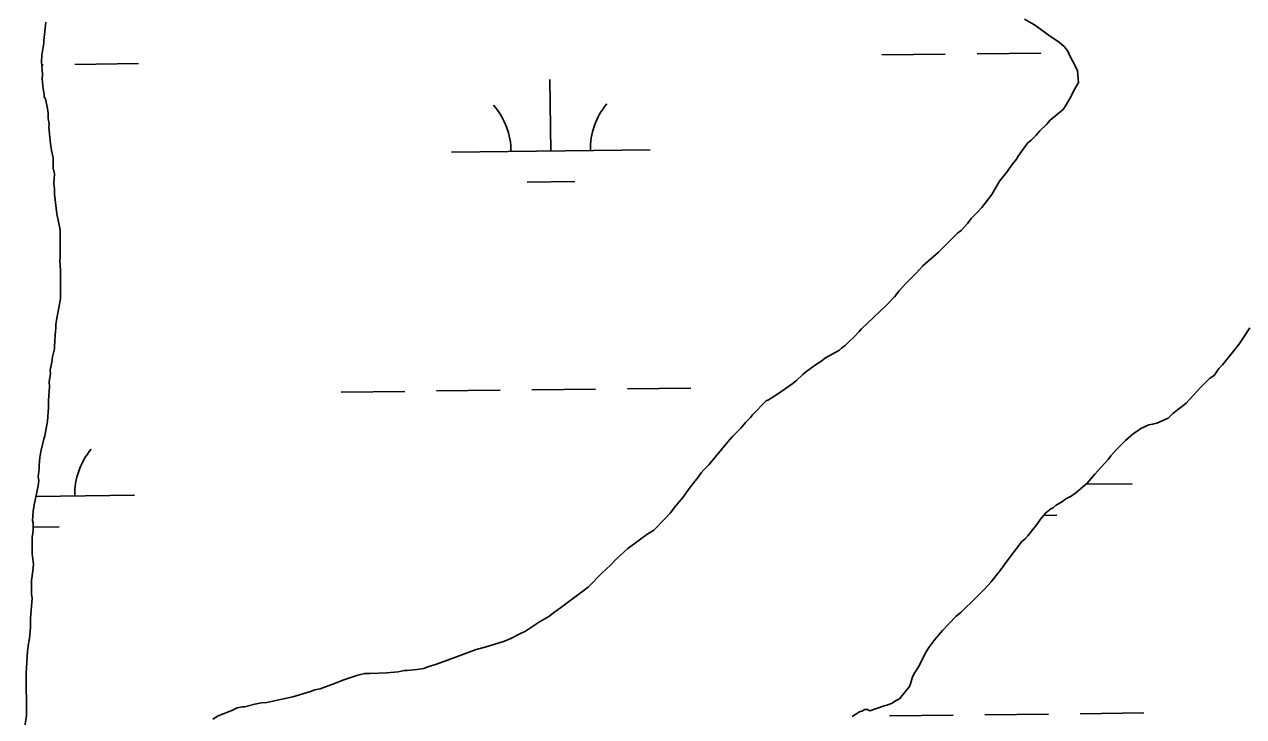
# Model space of a CAD drawing. Extents: x 3684037 to 3722149, y 433263 to 459021.
# Drawn here: x 3690516 to 3691129, y 447353 to 447701 of the extents above; entities that cross this region are included whole.
import ezdxf

# ---------------------------------------------------------------- set-up
doc = ezdxf.new("R2010")
doc.units = 0
doc.layers.add('V-TOPO-SHOR', color=7, linetype='Continuous')
doc.layers.add('V-WETL-SWMP', color=7, linetype='Continuous')

msp = doc.modelspace()

# ---------------------------------------------------------------- linework, layer by layer
at = {"layer": 'V-TOPO-SHOR'}
for p, q in [((3690525.36, 447693.01), (3690526.38, 447702.12)), ((3691018.67, 447703.76), (3691023.78, 447700.85)), ((3691023.78, 447700.85), (3691028.62, 447697.4)), ((3691028.62, 447697.4), (3691031.31, 447695.27)), ((3690524.34, 447685.51), (3690525.37, 447691.67)), ((3690525.37, 447691.67), (3690525.36, 447693.01)), ((3691031.31, 447695.27), (3691036.15, 447692.09)), ((3691036.15, 447692.09), (3691038.57, 447689.96)), ((3691038.57, 447689.96), (3691040.46, 447687.56)), ((3690524.09, 447682.29), (3690524.34, 447685.51)), ((3691040.46, 447687.56), (3691041.82, 447684.63)), ((3691041.82, 447684.63), (3691043.99, 447680.63)), ((3690524.37, 447680.15), (3690524.09, 447682.29)), ((3690524.67, 447675.87), (3690524.37, 447680.15)), ((3691043.99, 447680.63), (3691045.35, 447677.69)), ((3691045.35, 447677.69), (3691045.92, 447671.8)), ((3690524.41, 447673.73), (3690524.67, 447675.87)), ((3690524.98, 447668.64), (3690524.41, 447673.73)), ((3691045.92, 447671.8), (3691043.36, 447667.39)), ((3690525.53, 447665.97), (3690524.98, 447668.64)), ((3690525.54, 447664.63), (3690525.53, 447665.97)), ((3691043.36, 447667.39), (3691042.04, 447664.7)), ((3690526.08, 447663.56), (3690525.54, 447664.63)), ((3690527.19, 447658.75), (3690526.08, 447663.56)), ((3690527.47, 447656.34), (3690527.19, 447658.75)), ((3691039.65, 447660.67), (3691038.06, 447658.25)), ((3691042.04, 447664.7), (3691039.65, 447660.67)), ((3690527.49, 447653.66), (3690527.47, 447656.34)), ((3690528.04, 447650.99), (3690527.49, 447653.66)), ((3691031.67, 447652.85), (3691029.81, 447650.7)), ((3691035.4, 447656.09), (3691031.67, 447652.85)), ((3691038.06, 447658.25), (3691035.4, 447656.09)), ((3690527.78, 447649.38), (3690528.04, 447650.99)), ((3690528.06, 447647.78), (3690527.78, 447649.38)), ((3690528.07, 447645.9), (3690528.06, 447647.78)), ((3691026.35, 447647.46), (3691024.49, 447645.31)), ((3691029.81, 447650.7), (3691026.35, 447647.46)), ((3690528.64, 447641.09), (3690528.07, 447645.9)), ((3690529.2, 447637.61), (3690528.64, 447641.09)), ((3691020.23, 447641.27), (3691015.45, 447634.81)), ((3691022.09, 447642.89), (3691020.23, 447641.27)), ((3691024.49, 447645.31), (3691022.09, 447642.89)), ((3690530.02, 447633.87), (3690529.2, 447637.61)), ((3691015.45, 447634.81), (3691014.66, 447633.2)), ((3690530.05, 447628.78), (3690530.02, 447633.87)), ((3690530.61, 447625.84), (3690530.05, 447628.78)), ((3691012.53, 447630.51), (3691009.61, 447626.47)), ((3691014.66, 447633.2), (3691012.53, 447630.51)), ((3690530.37, 447621.02), (3690530.61, 447625.84)), ((3691006.16, 447622.17), (3691004.84, 447619.75)), ((3691009.61, 447626.47), (3691006.16, 447622.17)), ((3690530.66, 447618.34), (3690530.37, 447621.02)), ((3690530.67, 447615.66), (3690530.66, 447618.34)), ((3690531.81, 447605.76), (3690530.67, 447615.66)), ((3691004.84, 447619.75), (3691002.19, 447615.45)), ((3691002.19, 447615.45), (3690997.14, 447608.99)), ((3690533.46, 447597.74), (3690531.81, 447605.76)), ((3690995.02, 447606.57), (3690991.82, 447603.33)), ((3690997.14, 447608.99), (3690995.02, 447606.57)), ((3690533.55, 447583.82), (3690533.46, 447597.74)), ((3690986.77, 447597.41), (3690984.91, 447596.06)), ((3690989.96, 447600.91), (3690986.77, 447597.41)), ((3690991.82, 447603.33), (3690989.96, 447600.91)), ((3690984.91, 447596.06), (3690975.33, 447586.36)), ((3690975.33, 447586.36), (3690967.61, 447579.62)), ((3690533.3, 447582.21), (3690533.55, 447583.82)), ((3690533.6, 447577.13), (3690533.3, 447582.21)), ((3690967.61, 447579.62), (3690964.15, 447575.85)), ((3690533.69, 447562.94), (3690533.6, 447577.13)), ((3690964.15, 447575.85), (3690958.83, 447570.46)), ((3690955.64, 447566.96), (3690953.25, 447564)), ((3690958.83, 447570.46), (3690955.64, 447566.96)), ((3690532.91, 447558.38), (3690533.69, 447562.94)), ((3690953.25, 447564), (3690948.99, 447559.42)), ((3690531.87, 447553.28), (3690532.91, 447558.38)), ((3690948.99, 447559.42), (3690936.75, 447547.83)), ((3690531.36, 447550.07), (3690531.87, 447553.28)), ((3690531.37, 447547.93), (3690531.36, 447550.07)), ((3690530.62, 447539.09), (3690531.11, 447546.85)), ((3690531.11, 447546.85), (3690531.37, 447547.93)), ((3690933.03, 447543.79), (3690930.1, 447541.09)), ((3690935.42, 447546.48), (3690933.03, 447543.79)), ((3690936.75, 447547.83), (3690935.42, 447546.48)), ((3691126.52, 447539.99), (3691128.91, 447543.48)), ((3690529.59, 447533.72), (3690530.63, 447537.75)), ((3690530.63, 447537.75), (3690530.62, 447539.09)), ((3690923.44, 447535.96), (3690918.64, 447533.25)), ((3690925.57, 447537.04), (3690923.44, 447535.96)), ((3690926.64, 447538.12), (3690925.57, 447537.04)), ((3690928.5, 447539.47), (3690926.64, 447538.12)), ((3690930.1, 447541.09), (3690928.5, 447539.47)), ((3691118.29, 447529.76), (3691126.52, 447539.99)), ((3690528.56, 447527.29), (3690529.34, 447531.05)), ((3690529.34, 447531.05), (3690529.59, 447533.72)), ((3690916.24, 447531.36), (3690913.57, 447529.74)), ((3690918.64, 447533.25), (3690916.24, 447531.36)), ((3690528.06, 447521.4), (3690528.57, 447525.15)), ((3690528.57, 447525.15), (3690528.56, 447527.29)), ((3690907.17, 447524.88), (3690903.98, 447521.91)), ((3690908.51, 447525.96), (3690907.17, 447524.88)), ((3690913.57, 447529.74), (3690908.51, 447525.96)), ((3691111.91, 447523.03), (3691114.04, 447524.38)), ((3691114.04, 447524.38), (3691116.43, 447527.87)), ((3691116.43, 447527.87), (3691118.29, 447529.76)), ((3690527.58, 447512.02), (3690528.08, 447518.72)), ((3690528.08, 447518.72), (3690528.06, 447521.4)), ((3690901.58, 447520.02), (3690894.39, 447514.89)), ((3690903.98, 447521.91), (3690901.58, 447520.02)), ((3691099.94, 447510.36), (3691107.38, 447518.45)), ((3691107.38, 447518.45), (3691111.91, 447523.03)), ((3690527.61, 447508.01), (3690527.58, 447512.02)), ((3690888.78, 447511.64), (3690881.87, 447504.64)), ((3690889.85, 447512.18), (3690888.78, 447511.64)), ((3690894.39, 447514.89), (3690889.85, 447512.18)), ((3690527.12, 447501.31), (3690527.61, 447508.01)), ((3691093.28, 447505.24), (3691099.94, 447510.36)), ((3690525.82, 447494.07), (3690527.12, 447501.31)), ((3690878.41, 447500.87), (3690876.02, 447497.91)), ((3690880.8, 447503.29), (3690878.41, 447500.87)), ((3690881.87, 447504.64), (3690880.8, 447503.29)), ((3691077.26, 447497.64), (3691081.26, 447499.54)), ((3691081.26, 447499.54), (3691083.14, 447499.82)), ((3691083.14, 447499.82), (3691085.27, 447500.36)), ((3691085.27, 447500.36), (3691090.88, 447502.81)), ((3691090.88, 447502.81), (3691093.28, 447505.24)), ((3690525.3, 447492.46), (3690525.82, 447494.07)), ((3690871.76, 447493.6), (3690869.37, 447490.9)), ((3690876.02, 447497.91), (3690871.76, 447493.6)), ((3691069.53, 447491.7), (3691073.53, 447495.2)), ((3691073.53, 447495.2), (3691075.39, 447496.29)), ((3691075.39, 447496.29), (3691077.26, 447497.64)), ((3690523.73, 447486.03), (3690525.3, 447492.46)), ((3690869.37, 447490.9), (3690859.8, 447479.33)), ((3691062.08, 447483.89), (3691065.01, 447487.12)), ((3691065.01, 447487.12), (3691069.53, 447491.7)), ((3690522.97, 447479.06), (3690523.22, 447483.08)), ((3690523.22, 447483.08), (3690523.73, 447486.03)), ((3691054.11, 447474.73), (3691060.76, 447482)), ((3691060.76, 447482), (3691062.08, 447483.89)), ((3690522.47, 447473.43), (3690522.98, 447477.45)), ((3690522.98, 447477.45), (3690522.97, 447479.06)), ((3690856.08, 447475.29), (3690854.49, 447473.14)), ((3690857.41, 447476.9), (3690856.08, 447475.29)), ((3690859.8, 447479.33), (3690857.41, 447476.9)), ((3691050.12, 447470.15), (3691054.11, 447474.73)), ((3690520.42, 447459.23), (3690522.5, 447468.88)), ((3690522.75, 447471.56), (3690522.47, 447473.43)), ((3690522.5, 447468.88), (3690522.75, 447471.56)), ((3690854.49, 447473.14), (3690849.97, 447467.48)), ((3691044.53, 447465.3), (3691050.12, 447470.15)), ((3690846.79, 447462.91), (3690843.07, 447458.6)), ((3690848.38, 447465.33), (3690846.79, 447462.91)), ((3690849.97, 447467.48), (3690848.38, 447465.33)), ((3691037.87, 447460.97), (3691039.46, 447462.32)), ((3691039.46, 447462.32), (3691042.13, 447463.68)), ((3691042.13, 447463.68), (3691044.53, 447465.3)), ((3690519.91, 447456.01), (3690520.42, 447459.23)), ((3690843.07, 447458.6), (3690840.41, 447455.11)), ((3691029.33, 447455.29), (3691032, 447457.19)), ((3691032, 447457.19), (3691033.07, 447457.73)), ((3691033.07, 447457.73), (3691034.67, 447459.08)), ((3691034.67, 447459.08), (3691037.87, 447460.97)), ((3690519.67, 447451.46), (3690519.91, 447456.01)), ((3690519.94, 447450.12), (3690519.67, 447451.46)), ((3690519.97, 447446.38), (3690519.94, 447450.12)), ((3690837.75, 447452.15), (3690832.17, 447446.49)), ((3690840.41, 447455.11), (3690837.75, 447452.15)), ((3691024.82, 447449.38), (3691026.68, 447452.07)), ((3691026.68, 447452.07), (3691029.33, 447455.29)), ((3690519.46, 447442.89), (3690519.97, 447446.38)), ((3690828.7, 447444.32), (3690819.11, 447437.3)), ((3690832.17, 447446.49), (3690828.7, 447444.32)), ((3691020.3, 447443.72), (3691024.82, 447449.38)), ((3690519.51, 447434.59), (3690519.46, 447442.89)), ((3691009.94, 447431.07), (3691017.38, 447440.76)), ((3691017.38, 447440.76), (3691018.98, 447442.11)), ((3691018.98, 447442.11), (3691020.3, 447443.72)), ((3690520.08, 447429.24), (3690519.51, 447434.59)), ((3690813.52, 447432.18), (3690810.32, 447428.94)), ((3690819.11, 447437.3), (3690813.52, 447432.18)), ((3690519.06, 447421.2), (3690519.83, 447426.03)), ((3690519.83, 447426.03), (3690520.08, 447429.24)), ((3690810.32, 447428.94), (3690806.06, 447424.9)), ((3691001.98, 447420.58), (3691006.49, 447426.23)), ((3691006.49, 447426.23), (3691009.94, 447431.07)), ((3690519.1, 447414.24), (3690519.06, 447421.2)), ((3690806.06, 447424.9), (3690799.15, 447417.9)), ((3690998.52, 447416.81), (3691001.98, 447420.58)), ((3690519.38, 447412.1), (3690519.1, 447414.24)), ((3690799.15, 447417.9), (3690785.29, 447407.36)), ((3690994.26, 447412.5), (3690998.52, 447416.81)), ((3690518.64, 447402.19), (3690519.38, 447412.1)), ((3690785.29, 447407.36), (3690782.36, 447405.47)), ((3690986.81, 447405.22), (3690994.26, 447412.5)), ((3690518.67, 447397.64), (3690518.64, 447402.19)), ((3690779.43, 447403.04), (3690774.63, 447400.34)), ((3690782.36, 447405.47), (3690779.43, 447403.04)), ((3690977.5, 447396.06), (3690984.15, 447403.06)), ((3690984.15, 447403.06), (3690986.81, 447405.22)), ((3690518.17, 447392.01), (3690518.67, 447397.64)), ((3690767.69, 447395.74), (3690764.76, 447394.38)), ((3690774.63, 447400.34), (3690767.69, 447395.74)), ((3690973.51, 447391.48), (3690977.5, 447396.06)), ((3690517.14, 447385.58), (3690517.65, 447389.33)), ((3690517.65, 447389.33), (3690518.17, 447392.01)), ((3690757.02, 447390.58), (3690747.4, 447387.58)), ((3690760.22, 447391.94), (3690757.02, 447390.58)), ((3690764.76, 447394.38), (3690760.22, 447391.94)), ((3690970.59, 447387.45), (3690973.51, 447391.48)), ((3690516.41, 447374.6), (3690517.14, 447385.58)), ((3690740.18, 447385.39), (3690728.43, 447381.03)), ((3690742.85, 447386.48), (3690740.18, 447385.39)), ((3690747.4, 447387.58), (3690742.85, 447386.48)), ((3690965.3, 447377.78), (3690969.27, 447385.3)), ((3690969.27, 447385.3), (3690970.59, 447387.45)), ((3690716.4, 447376.94), (3690712.93, 447376.38)), ((3690718.54, 447377.76), (3690716.4, 447376.94)), ((3690722.28, 447378.85), (3690718.54, 447377.76)), ((3690728.43, 447381.03), (3690722.28, 447378.85)), ((3690963.44, 447374.82), (3690965.3, 447377.78)), ((3690516.54, 447353.18), (3690516.41, 447374.6)), ((3690675.74, 447371.06), (3690672, 447369.43)), ((3690683.23, 447373.51), (3690675.74, 447371.06)), ((3690686.7, 447374.34), (3690683.23, 447373.51)), ((3690689.38, 447374.36), (3690686.7, 447374.34)), ((3690697.94, 447374.68), (3690689.38, 447374.36)), ((3690703.56, 447375.25), (3690697.94, 447374.68)), ((3690706.5, 447375.8), (3690703.56, 447375.25)), ((3690708.11, 447375.81), (3690706.5, 447375.8)), ((3690712.93, 447376.38), (3690708.11, 447375.81)), ((3690961.34, 447369.18), (3690962.39, 447372.67)), ((3690962.39, 447372.67), (3690963.44, 447374.82)), ((3690659.45, 447365.33), (3690650.63, 447362.6)), ((3690661.58, 447366.15), (3690659.45, 447365.33)), ((3690664.26, 447366.7), (3690661.58, 447366.15)), ((3690670.14, 447368.88), (3690664.26, 447366.7)), ((3690672, 447369.43), (3690670.14, 447368.88)), ((3690955.76, 447361.65), (3690960.81, 447367.84)), ((3690960.81, 447367.84), (3690961.34, 447369.18)), ((3690631.37, 447358.99), (3690626.29, 447357.62)), ((3690634.85, 447359.55), (3690631.37, 447358.99)), ((3690637.53, 447359.84), (3690634.85, 447359.55)), ((3690640.47, 447360.39), (3690637.53, 447359.84)), ((3690650.63, 447362.6), (3690640.47, 447360.39)), ((3690940.81, 447355.66), (3690948.02, 447358.12)), ((3690948.02, 447358.12), (3690949.36, 447358.4)), ((3690949.36, 447358.4), (3690951.76, 447359.21)), ((3690951.76, 447359.21), (3690954.16, 447360.84)), ((3690954.16, 447360.84), (3690955.76, 447361.65)), ((3690515.51, 447346.74), (3690516.54, 447353.18)), ((3690612.94, 447352.99), (3690610.27, 447351.36)), ((3690619.88, 447355.71), (3690612.94, 447352.99)), ((3690622.55, 447357.06), (3690619.88, 447355.71)), ((3690625.22, 447357.62), (3690622.55, 447357.06)), ((3690626.29, 447357.62), (3690625.22, 447357.62)), ((3690931.99, 447352.66), (3690935.72, 447355.1)), ((3690935.72, 447355.1), (3690936.79, 447355.37)), ((3690936.79, 447355.37), (3690938.39, 447356.18)), ((3690938.39, 447356.18), (3690939.73, 447356.19)), ((3690939.73, 447356.19), (3690940.81, 447355.66))]:
    msp.add_line(p, q, dxfattribs=at)
at = {"layer": 'V-WETL-SWMP'}
for p, q in [((3690946.84, 447685.69), (3690978.84, 447686.06)), ((3690994.84, 447686.25), (3691026.84, 447686.62)), ((3690524.29, 447680.77), (3690524.96, 447680.78)), ((3690540.96, 447680.97), (3690572.96, 447681.34)), ((3690780.33, 447637.32), (3690779.91, 447673.32)), ((3690730.33, 447636.74), (3690830.32, 447637.9)), ((3690768.51, 447621.75), (3690792.51, 447622.03)), ((3690818.88, 447517.69), (3690850.88, 447518.06)), ((3690674.89, 447516.01), (3690706.89, 447516.38)), ((3690722.89, 447516.57), (3690754.88, 447516.94)), ((3690770.88, 447517.13), (3690802.88, 447517.5)), ((3691049.52, 447469.63), (3691072.77, 447469.9)), ((3690521.34, 447463.48), (3690570.89, 447464.06)), ((3691028.22, 447453.95), (3691034.95, 447454.02)), ((3690519.96, 447448.03), (3690533.08, 447448.18)), ((3690950.71, 447353.04), (3690982.71, 447353.41)), ((3690998.71, 447353.59), (3691030.71, 447353.97)), ((3691046.7, 447354.15), (3691078.7, 447354.53))]:
    msp.add_line(p, q, dxfattribs=at)
for points in [[(3690519.94, 447450.12), (3690519.67, 447451.46), (3690519.91, 447456.01), (3690520.42, 447459.23), (3690522.5, 447468.88), (3690522.75, 447471.56), (3690522.47, 447473.43), (3690522.98, 447477.45), (3690522.97, 447479.06), (3690523.22, 447483.08), (3690523.73, 447486.03), (3690525.3, 447492.46), (3690525.82, 447494.07), (3690527.12, 447501.31), (3690527.61, 447508.01), (3690527.58, 447512.02), (3690528.08, 447518.72), (3690528.06, 447521.4), (3690528.57, 447525.15), (3690528.56, 447527.29), (3690529.34, 447531.05), (3690529.59, 447533.72), (3690530.63, 447537.75), (3690530.62, 447539.09), (3690531.11, 447546.85), (3690531.37, 447547.93), (3690531.36, 447550.07), (3690531.87, 447553.28), (3690532.91, 447558.38), (3690533.69, 447562.94), (3690533.6, 447577.13), (3690533.3, 447582.21), (3690533.55, 447583.82), (3690533.46, 447597.74), (3690531.81, 447605.76), (3690530.67, 447615.66), (3690530.66, 447618.34), (3690530.37, 447621.02), (3690530.61, 447625.84), (3690530.05, 447628.78), (3690530.02, 447633.87), (3690529.2, 447637.61), (3690528.64, 447641.09), (3690528.07, 447645.9), (3690528.06, 447647.78), (3690527.78, 447649.38), (3690528.04, 447650.99), (3690527.49, 447653.66), (3690527.47, 447656.34), (3690527.19, 447658.75), (3690526.08, 447663.56), (3690525.54, 447664.63), (3690525.53, 447665.97), (3690524.98, 447668.64), (3690524.41, 447673.73), (3690524.67, 447675.87), (3690524.37, 447680.15), (3690524.09, 447682.29), (3690524.34, 447685.51), (3690525.37, 447691.67), (3690525.36, 447693.01), (3690526.38, 447702.12)], [(3691018.67, 447703.76), (3691023.78, 447700.85), (3691028.62, 447697.4), (3691031.31, 447695.27), (3691036.15, 447692.09), (3691038.57, 447689.96), (3691040.46, 447687.56), (3691041.82, 447684.63), (3691043.99, 447680.63), (3691045.35, 447677.69), (3691045.92, 447671.8), (3691043.36, 447667.39), (3691042.04, 447664.7), (3691039.65, 447660.67), (3691038.06, 447658.25), (3691035.4, 447656.09), (3691031.67, 447652.85), (3691029.81, 447650.7), (3691026.35, 447647.46), (3691024.49, 447645.31), (3691022.09, 447642.89), (3691020.23, 447641.27), (3691015.45, 447634.81), (3691014.66, 447633.2), (3691012.53, 447630.51), (3691009.61, 447626.47), (3691006.16, 447622.17), (3691004.84, 447619.75), (3691002.19, 447615.45), (3690997.14, 447608.99), (3690995.02, 447606.57), (3690991.82, 447603.33), (3690989.96, 447600.91), (3690986.77, 447597.41), (3690984.91, 447596.06), (3690975.33, 447586.36), (3690967.61, 447579.62), (3690964.15, 447575.85), (3690958.83, 447570.46), (3690955.64, 447566.96), (3690953.25, 447564), (3690948.99, 447559.42), (3690936.75, 447547.83), (3690935.42, 447546.48), (3690933.03, 447543.79), (3690930.1, 447541.09), (3690928.5, 447539.47), (3690926.64, 447538.12), (3690925.57, 447537.04), (3690923.44, 447535.96), (3690918.64, 447533.25), (3690916.24, 447531.36), (3690913.57, 447529.74), (3690908.51, 447525.96), (3690907.17, 447524.88), (3690903.98, 447521.91), (3690901.58, 447520.02), (3690894.39, 447514.89), (3690889.85, 447512.18), (3690888.78, 447511.64), (3690881.87, 447504.64), (3690880.8, 447503.29), (3690878.41, 447500.87), (3690876.02, 447497.91), (3690871.76, 447493.6), (3690869.37, 447490.9), (3690859.8, 447479.33), (3690857.41, 447476.9), (3690856.08, 447475.29), (3690854.49, 447473.14), (3690849.97, 447467.48), (3690848.38, 447465.33), (3690846.79, 447462.91), (3690843.07, 447458.6), (3690840.41, 447455.11), (3690837.75, 447452.15), (3690832.17, 447446.49), (3690828.7, 447444.32), (3690819.11, 447437.3), (3690813.52, 447432.18), (3690810.32, 447428.94), (3690806.06, 447424.9), (3690799.15, 447417.9), (3690785.29, 447407.36), (3690782.36, 447405.47), (3690779.43, 447403.04), (3690774.63, 447400.34), (3690767.69, 447395.74), (3690764.76, 447394.38), (3690760.22, 447391.94), (3690757.02, 447390.58), (3690747.4, 447387.58), (3690742.85, 447386.48), (3690740.18, 447385.39), (3690728.43, 447381.03), (3690722.28, 447378.85)], [(3690960.81, 447367.84), (3690961.34, 447369.18), (3690962.39, 447372.67), (3690963.44, 447374.82), (3690965.3, 447377.78), (3690969.27, 447385.3), (3690970.59, 447387.45), (3690973.51, 447391.48), (3690977.5, 447396.06), (3690984.15, 447403.06), (3690986.81, 447405.22), (3690994.26, 447412.5), (3690998.52, 447416.81), (3691001.98, 447420.58), (3691006.49, 447426.23), (3691009.94, 447431.07), (3691017.38, 447440.76), (3691018.98, 447442.11), (3691020.3, 447443.72), (3691024.82, 447449.38), (3691026.68, 447452.07), (3691029.33, 447455.29), (3691032, 447457.19), (3691033.07, 447457.73), (3691034.67, 447459.08), (3691037.87, 447460.97), (3691039.46, 447462.32), (3691042.13, 447463.68), (3691044.53, 447465.3), (3691050.12, 447470.15), (3691054.11, 447474.73), (3691060.76, 447482), (3691062.08, 447483.89), (3691065.01, 447487.12), (3691069.53, 447491.7), (3691073.53, 447495.2), (3691075.39, 447496.29), (3691077.26, 447497.64), (3691081.26, 447499.54), (3691083.14, 447499.82), (3691085.27, 447500.36), (3691090.88, 447502.81), (3691093.28, 447505.24), (3691099.94, 447510.36), (3691107.38, 447518.45), (3691111.91, 447523.03), (3691114.04, 447524.38), (3691116.43, 447527.87), (3691118.29, 447529.76), (3691126.52, 447539.99), (3691128.91, 447543.48), (3691132.1, 447548.32)], [(3690515.51, 447346.74), (3690516.54, 447353.18), (3690516.41, 447374.6), (3690517.14, 447385.58), (3690517.65, 447389.33), (3690518.17, 447392.01), (3690518.67, 447397.64), (3690518.64, 447402.19), (3690519.38, 447412.1), (3690519.1, 447414.24), (3690519.06, 447421.2), (3690519.83, 447426.03), (3690520.08, 447429.24), (3690519.51, 447434.59), (3690519.46, 447442.89), (3690519.97, 447446.38), (3690519.94, 447450.12)], [(3690722.28, 447378.85), (3690718.54, 447377.76), (3690716.4, 447376.94), (3690712.93, 447376.38), (3690708.11, 447375.81), (3690706.5, 447375.8), (3690703.56, 447375.25), (3690697.94, 447374.68), (3690689.38, 447374.36), (3690686.7, 447374.34), (3690683.23, 447373.51), (3690675.74, 447371.06), (3690672, 447369.43), (3690670.14, 447368.88), (3690664.26, 447366.7), (3690661.58, 447366.15), (3690659.45, 447365.33), (3690650.63, 447362.6), (3690640.47, 447360.39), (3690637.53, 447359.84), (3690634.85, 447359.55), (3690631.37, 447358.99), (3690626.29, 447357.62), (3690625.22, 447357.62), (3690622.55, 447357.06), (3690619.88, 447355.71), (3690612.94, 447352.99), (3690610.27, 447351.36)], [(3690931.99, 447352.66), (3690935.72, 447355.1), (3690936.79, 447355.37), (3690938.39, 447356.18), (3690939.73, 447356.19), (3690940.81, 447355.66), (3690948.02, 447358.12), (3690949.36, 447358.4), (3690951.76, 447359.21), (3690954.16, 447360.84), (3690955.76, 447361.65), (3690960.81, 447367.84)]]:
    msp.add_lwpolyline(points, dxfattribs=at)
for centre, start, end in [((3690725.08, 447637.15), 359.89487, 41.43853), ((3690835.56, 447638.44), 139.89486, 181.43852), ((3690576.13, 447464.59), 139.89486, 181.43852)]:
    msp.add_arc(centre, 35.25, start, end, dxfattribs=at)

doc.saveas('drawing.dxf')
